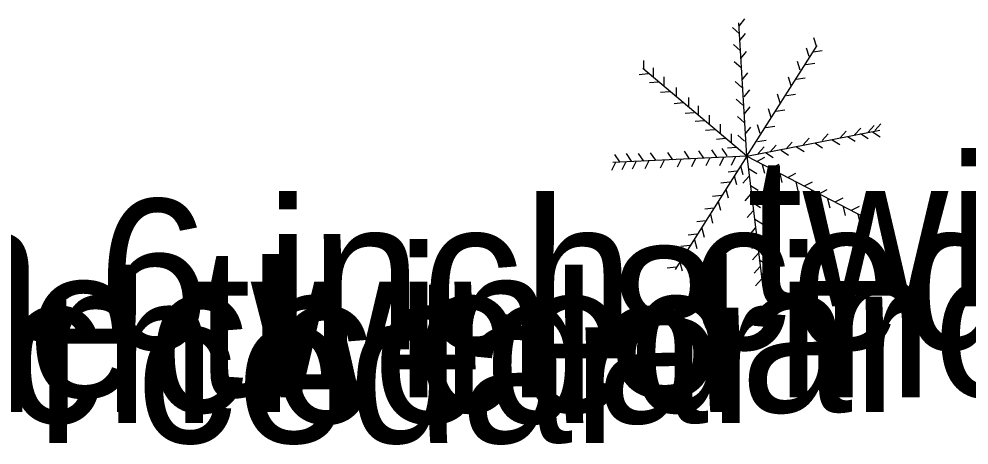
# Model space of a CAD drawing. Extents: x 1802180 to 1804859, y 572524 to 575172.
# Drawn here: x 1803774.29 to 1803805.87, y 573923.7 to 573937.87 of the extents above; entities that cross this region are included whole.
import ezdxf

# ---------------------------------------------------------------- set-up
doc = ezdxf.new("R2010")
doc.units = 0
doc.layers.add('S_TREE', color=7, linetype='Continuous')
doc.layers.add('S_TREE_ANNOT', color=7, linetype='Continuous')

msp = doc.modelspace()

# ---------------------------------------------------------------- linework, layer by layer
at = {"layer": 'S_TREE'}
for p, q in [((1803798.228, 573937.634), (1803798.417, 573937.867)), ((1803798.232, 573937.387), (1803798.007, 573937.586)), ((1803798.487, 573933.306), (1803798.218, 573937.742)), ((1803798.257, 573937.156), (1803798.446, 573937.39)), ((1803800.803, 573936.958), (1803800.713, 573937.244)), ((1803798.264, 573936.822), (1803798.039, 573937.021)), ((1803798.487, 573933.306), (1803800.828, 573936.99)), ((1803800.557, 573936.616), (1803800.468, 573936.902)), ((1803798.29, 573936.556), (1803798.478, 573936.79)), ((1803800.693, 573936.777), (1803800.99, 573936.821)), ((1803795.061, 573936.19), (1803795.061, 573936.49)), ((1803798.293, 573936.248), (1803798.068, 573936.447)), ((1803800.261, 573936.164), (1803800.171, 573936.451)), ((1803800.448, 573936.351), (1803800.745, 573936.395)), ((1803795.203, 573936.048), (1803794.905, 573936.008)), ((1803798.487, 573933.306), (1803795.022, 573936.216)), ((1803795.377, 573935.939), (1803795.377, 573936.239)), ((1803798.328, 573935.846), (1803798.517, 573936.08)), ((1803795.551, 573935.771), (1803795.252, 573935.747)), ((1803795.732, 573935.648), (1803795.732, 573935.948)), ((1803798.319, 573935.59), (1803798.094, 573935.789)), ((1803799.964, 573935.648), (1803799.875, 573935.935)), ((1803800.125, 573935.861), (1803800.422, 573935.905)), ((1803795.912, 573935.448), (1803795.613, 573935.424)), ((1803796.144, 573935.287), (1803796.144, 573935.587)), ((1803798.393, 573935.279), (1803798.581, 573935.512)), ((1803799.59, 573935.08), (1803799.5, 573935.367)), ((1803799.803, 573935.319), (1803800.099, 573935.363)), ((1803796.37, 573935.074), (1803796.071, 573935.05)), ((1803796.557, 573934.958), (1803796.557, 573935.258)), ((1803798.357, 573934.997), (1803798.133, 573935.196)), ((1803796.732, 573934.745), (1803796.433, 573934.721)), ((1803796.88, 573934.674), (1803796.88, 573934.974)), ((1803798.406, 573934.711), (1803798.594, 573934.944)), ((1803799.293, 573934.59), (1803799.204, 573934.877)), ((1803799.454, 573934.803), (1803799.751, 573934.847)), ((1803797.067, 573934.48), (1803796.768, 573934.456)), ((1803797.248, 573934.371), (1803797.248, 573934.671)), ((1803798.396, 573934.429), (1803798.172, 573934.628)), ((1803802.74, 573934.159), (1803802.942, 573934.381)), ((1803797.409, 573934.184), (1803797.11, 573934.159)), ((1803797.615, 573934.068), (1803797.615, 573934.368)), ((1803798.432, 573934.04), (1803798.62, 573934.273)), ((1803798.487, 573933.306), (1803802.907, 573934.173)), ((1803798.932, 573934.061), (1803798.842, 573934.348)), ((1803799.119, 573934.261), (1803799.415, 573934.305)), ((1803801.586, 573933.914), (1803801.787, 573934.136)), ((1803802.069, 573934.017), (1803802.271, 573934.239)), ((1803802.515, 573934.107), (1803802.716, 573934.329)), ((1803802.667, 573934.113), (1803802.921, 573933.952)), ((1803797.777, 573933.887), (1803797.478, 573933.863)), ((1803797.97, 573933.751), (1803797.97, 573934.051)), ((1803798.409, 573933.809), (1803798.184, 573934.008)), ((1803798.835, 573933.797), (1803799.132, 573933.841)), ((1803799.792, 573933.553), (1803799.994, 573933.775)), ((1803800.36, 573933.682), (1803800.562, 573933.904)), ((1803800.745, 573933.745), (1803800.998, 573933.584)), ((1803800.992, 573933.823), (1803801.194, 573934.046)), ((1803801.325, 573933.848), (1803801.579, 573933.688)), ((1803801.835, 573933.964), (1803802.088, 573933.804)), ((1803802.261, 573934.055), (1803802.514, 573933.894)), ((1803796.022, 573933.182), (1803795.854, 573933.43)), ((1803796.577, 573933.22), (1803796.409, 573933.468)), ((1803797.055, 573933.233), (1803796.886, 573933.481)), ((1803797.493, 573933.272), (1803797.325, 573933.52)), ((1803797.829, 573933.311), (1803797.66, 573933.559)), ((1803798.138, 573933.59), (1803797.839, 573933.566)), ((1803798.863, 573933.391), (1803799.065, 573933.613)), ((1803799.263, 573933.449), (1803799.465, 573933.671)), ((1803799.622, 573933.5), (1803799.875, 573933.339)), ((1803800.138, 573933.616), (1803800.392, 573933.455)), ((1803798.487, 573933.306), (1803794.034, 573933.094)), ((1803794.267, 573933.117), (1803794.099, 573933.365)), ((1803794.467, 573933.119), (1803794.333, 573932.851)), ((1803794.655, 573933.143), (1803794.486, 573933.391)), ((1803794.809, 573933.139), (1803794.675, 573932.87)), ((1803795.055, 573933.143), (1803794.886, 573933.391)), ((1803795.228, 573933.151), (1803795.094, 573932.883)), ((1803795.455, 573933.169), (1803795.286, 573933.417)), ((1803795.738, 573933.177), (1803795.604, 573932.909)), ((1803798.487, 573933.306), (1803796.106, 573929.532)), ((1803796.299, 573933.203), (1803796.165, 573932.935)), ((1803796.783, 573933.222), (1803796.649, 573932.954)), ((1803797.254, 573933.248), (1803797.12, 573932.98)), ((1803797.712, 573933.255), (1803797.578, 573932.986)), ((1803798.099, 573933.268), (1803797.965, 573932.999)), ((1803798.487, 573933.306), (1803802.403, 573931.261)), ((1803798.487, 573933.306), (1803799.018, 573928.933)), ((1803798.815, 573933.126), (1803799.081, 573933.266)), ((1803799.106, 573933.422), (1803799.359, 573933.262)), ((1803794.119, 573933.093), (1803793.984, 573932.825)), ((1803798.157, 573932.809), (1803797.859, 573932.776)), ((1803798.28, 573932.984), (1803798.356, 573932.693)), ((1803798.564, 573932.88), (1803798.82, 573932.724)), ((1803798.996, 573933.029), (1803799.067, 573932.737)), ((1803799.293, 573932.9), (1803799.558, 573933.04)), ((1803798.067, 573932.648), (1803798.143, 573932.358)), ((1803798.548, 573932.63), (1803798.352, 573932.403)), ((1803799.577, 573932.726), (1803799.648, 573932.434)), ((1803799.848, 573932.597), (1803800.113, 573932.736)), ((1803797.919, 573932.442), (1803797.621, 573932.408)), ((1803797.79, 573932.209), (1803797.865, 573931.919)), ((1803798.603, 573932.326), (1803798.859, 573932.17)), ((1803800.112, 573932.448), (1803800.183, 573932.157)), ((1803800.403, 573932.313), (1803800.668, 573932.453)), ((1803800.635, 573932.177), (1803800.706, 573931.886)), ((1803800.886, 573932.055), (1803801.152, 573932.195)), ((1803797.641, 573931.997), (1803797.343, 573931.963)), ((1803798.613, 573932.05), (1803798.417, 573931.822)), ((1803801.17, 573931.88), (1803801.241, 573931.589)), ((1803801.422, 573931.784), (1803801.687, 573931.924)), ((1803797.39, 573931.577), (1803797.092, 573931.543)), ((1803797.532, 573931.797), (1803797.607, 573931.506)), ((1803798.686, 573931.758), (1803798.943, 573931.602)), ((1803801.686, 573931.622), (1803801.757, 573931.331)), ((1803801.97, 573931.506), (1803802.236, 573931.646)), ((1803797.274, 573931.371), (1803797.349, 573931.08)), ((1803798.696, 573931.488), (1803798.5, 573931.261)), ((1803802.177, 573931.371), (1803802.248, 573931.079)), ((1803802.364, 573931.3), (1803802.629, 573931.44)), ((1803797.125, 573931.158), (1803796.827, 573931.124)), ((1803796.99, 573930.906), (1803797.065, 573930.616)), ((1803798.767, 573930.921), (1803798.571, 573930.693)), ((1803798.751, 573931.209), (1803799.007, 573931.053)), ((1803796.828, 573930.706), (1803796.53, 573930.672)), ((1803798.822, 573930.7), (1803799.078, 573930.544)), ((1803796.59, 573930.332), (1803796.292, 573930.298)), ((1803796.744, 573930.526), (1803796.82, 573930.235)), ((1803798.832, 573930.462), (1803798.636, 573930.235)), ((1803796.486, 573930.126), (1803796.562, 573929.835)), ((1803798.871, 573930.082), (1803798.675, 573929.855)), ((1803798.854, 573930.268), (1803799.11, 573930.112)), ((1803796.338, 573929.919), (1803796.04, 573929.885)), ((1803796.261, 573929.777), (1803796.336, 573929.487)), ((1803798.929, 573929.637), (1803798.733, 573929.41)), ((1803798.899, 573929.861), (1803799.156, 573929.705)), ((1803796.138, 573929.616), (1803795.84, 573929.582)), ((1803798.964, 573929.397), (1803799.22, 573929.241)), ((1803798.974, 573929.217), (1803798.778, 573928.99)), ((1803799.003, 573929.055), (1803799.259, 573928.899))]:
    msp.add_line(p, q, dxfattribs=at)

# ---------------------------------------------------------------- texts
at = {"layer": 'S_TREE_ANNOT'}
for s, p in [('twin 6 inch cedar', (1803798.487, 573928.306)), ('twin 6 inch cedar', (1803763.156, 573926.875)), ('double twin 8 inch cedar', (1803758.206, 573925.288)), ('twin 4 inch cedar', (1803754.038, 573924.79)), ('twin 6 inch cedar', (1803749.253, 573924.429)), ('twin 6 inch cedar', (1803744.728, 573923.769))]:
    msp.add_text(s, height=5, dxfattribs=at).set_placement(p)

doc.saveas('drawing.dxf')
